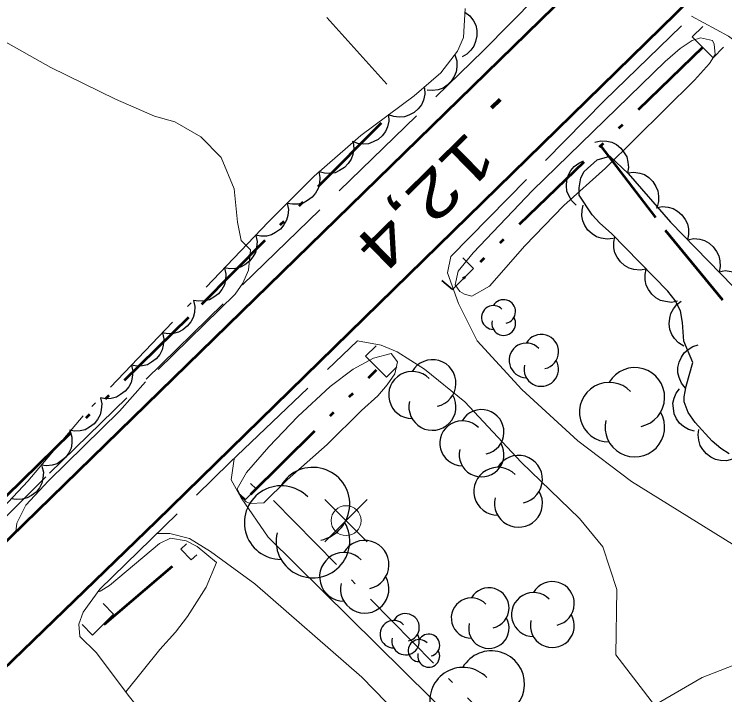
# Model space of a CAD drawing. Extents: x 386081 to 389416, y 5130568 to 5134082.
# Drawn here: x 387126.71 to 387174.16, y 5132034.11 to 5132079.55 of the extents above; entities that cross this region are included whole.
import ezdxf

# ---------------------------------------------------------------- set-up
doc = ezdxf.new("R2010")
doc.units = 0
doc.header["$LTSCALE"] = 1.2
for name, pattern in [('DASH_DOUBLE_DOT', [9.2, 5, -1.2, 0.3, -1.2, 0.3, -1.2]), ('DOT_DASHED', [7.7, 5, -1.2, 0.3, -1.2]), ('LONG_DASHED', [7.5, 6, -1.5])]:
    doc.linetypes.add(name, pattern=pattern)
for name, color, linetype, lineweight in [('19', 7, 'Continuous', 13), ('2', 7, 'Continuous', 13), ('21', 7, 'LONG_DASHED', 35), ('26', 7, 'Continuous', 35), ('3', 7, 'Continuous', 140), ('36', 7, 'Continuous', 13), ('4', 7, 'DASH_DOUBLE_DOT', 53), ('41', 7, 'DOT_DASHED', 25), ('44', 7, 'Continuous', 25)]:
    doc.layers.add(name, color=color, linetype=linetype, lineweight=lineweight)

msp = doc.modelspace()

# ---------------------------------------------------------------- linework, layer by layer
at = {"layer": '19'}
for points in [[(387171.93, 5132079.41), (387174.41, 5132078.09), (387176.13, 5132076.76), (387187.64, 5132064.63), (387197.68, 5132053.15)], [(387176.6, 5132042.96), (387167.93, 5132048.36), (387164.35, 5132051.07), (387160.61, 5132054.49), (387157.63, 5132057.75), (387156.38, 5132060.24), (387155.65, 5132062.28), (387155.87, 5132063.38)], [(387149.63, 5132057.74), (387151.22, 5132057.46), (387152.28, 5132057.01), (387154.11, 5132055.86), (387156.79, 5132053.67), (387160.55, 5132049.63), (387164.45, 5132045.88), (387166.02, 5132043.99), (387166.94, 5132041.13), (387166.87, 5132036.78), (387169.47, 5132033.42), (387172.65, 5132035.26), (387175.55, 5132036.4)], [(387141.39, 5132049.87), (387141.21, 5132048.47), (387141.86, 5132047.26), (387143.66, 5132044.63), (387158.19, 5132030.3)], [(387164.45, 5132000.07), (387167.43, 5132001.9), (387169.23, 5132003.68), (387170.95, 5132005.73), (387171.82, 5132007.04), (387171.79, 5132009.76), (387171.46, 5132011.51), (387170.34, 5132014.33), (387149.92, 5132035.28), (387142.77, 5132041.51), (387139.83, 5132043.67), (387138.41, 5132044.55), (387137.1, 5132044.87), (387136.26, 5132044.88)], [(387166.72, 5132001.43), (387162.39, 5131998.78), (387159.23, 5131997.3), (387156.98, 5131996.88), (387154.84, 5131996.95), (387151.64, 5131997.7), (387149.21, 5131998.59), (387145.27, 5132001.3), (387142.46, 5132004.55), (387139.82, 5132009.04), (387138.16, 5132014.82), (387137.82, 5132017.25), (387137.96, 5132019.69), (387140.93, 5132016.67), (387145.52, 5132020.33), (387138.94, 5132028.34), (387134.42, 5132033.97), (387132.19, 5132036.93), (387131.1, 5132038.01), (387131.03, 5132038.82), (387131.32, 5132039.63), (387132.44, 5132041.16)]]:
    msp.add_lwpolyline(points, dxfattribs=at)
at = {"layer": '2', "linetype": 'LONG_DASHED'}
for points in [[(387123.59, 5132079.87), (387125.81, 5132077.88), (387129.15, 5132076), (387133.48, 5132073.87), (387136.08, 5132072.74), (387137.44, 5132072.36), (387139.18, 5132071.36), (387140.53, 5132069.99), (387141.39, 5132067.89), (387141.62, 5132065.67), (387141.87, 5132064.44), (387142.48, 5132063.81), (387142.35, 5132062.46)], [(387142.35, 5132062.46), (387141.97, 5132061.6), (387141.47, 5132060.86), (387135.48, 5132055), (387133.74, 5132053.04), (387129, 5132048.4), (387127.5, 5132046.78), (387126.88, 5132045.56), (387126.82, 5132045)]]:
    msp.add_lwpolyline(points, dxfattribs=at)
at = {"layer": '2'}
for points in [[(387158.44, 5132061.4), (387160.8, 5132064.09), (387163.4, 5132066.78), (387166.19, 5132069.28), (387172.14, 5132075.15), (387173.13, 5132076.25), (387173.51, 5132076.86), (387173.45, 5132077.54), (387173.33, 5132077.79), (387172.53, 5132077.98), (387171.97, 5132077.8), (387171.17, 5132077.25), (387170.18, 5132076.39), (387161.31, 5132067.78), (387157.35, 5132063.62), (387156.35, 5132062.4), (387156.16, 5132061.48), (387156.47, 5132061.04), (387156.77, 5132060.86), (387157.27, 5132060.73)], [(387143.38, 5132046.92), (387144.93, 5132048.45), (387147.6, 5132050.83), (387149.89, 5132053.09), (387151, 5132054.07), (387151.62, 5132054.8), (387152.12, 5132055.54), (387152.31, 5132056.33), (387151.88, 5132056.89), (387150.71, 5132056.59), (387149.35, 5132055.86), (387147.81, 5132054.7), (387145.64, 5132052.69), (387143.72, 5132050.67), (387142.23, 5132048.96), (387141.6, 5132047.86), (387141.79, 5132047.43), (387142.21, 5132046.99), (387142.46, 5132046.87)]]:
    msp.add_lwpolyline(points, close=True, dxfattribs=at)
msp.add_lwpolyline([(387134.16, 5132034.31), (387136.43, 5132037.13), (387137.48, 5132038.29), (387138.29, 5132039.33), (387139.53, 5132041.29), (387140.22, 5132042.95), (387138.93, 5132044), (387138.2, 5132044.38), (387137.15, 5132044.57), (387136.41, 5132044.2), (387133.07, 5132041.4), (387132.45, 5132041.03), (387132.31, 5132040.99)], dxfattribs=at)
at = {"layer": '21', "linetype": 'Continuous', "lineweight": 53}
for points in [[(387012.51, 5131910.8), (387021.08, 5131926.01), (387027.11, 5131935.62), (387032.84, 5131944.26), (387041.79, 5131956.43), (387052.62, 5131969.96), (387063.03, 5131981.26), (387078.48, 5131997.51), (387098.33, 5132017.4), (387121.9, 5132040.2), (387177.29, 5132094.24), (387231.65, 5132148.34), (387255.86, 5132172.16), (387275.84, 5132191.54), (387323.76, 5132237.29), (387346.1, 5132259.65), (387398.36, 5132310.48), (387454.62, 5132364.63)], [(387164.72, 5131800.51), (387132.8, 5131839.87), (387092.63, 5131890.18), (387081.09, 5131904.74), (387066.45, 5131922.63), (387054.56, 5131937.69), (387051.33, 5131941.01), (387048.28, 5131943.8), (387047.55, 5131945.3), (387046.77, 5131948.88), (387046.55, 5131951.09), (387046.66, 5131953.51), (387053.66, 5131962.18), (387060.66, 5131970.37), (387073.31, 5131984.05), (387083.84, 5131994.54), (387097.28, 5132007.63), (387119.07, 5132029.15), (387136.21, 5132045.69), (387190.72, 5132099), (387248.29, 5132155.99)]]:
    msp.add_lwpolyline(points, dxfattribs=at)
at = {"layer": '21'}
for points in [[(387090.92, 5132011.03), (387104.6, 5132024.53), (387129.07, 5132048.91), (387158.04, 5132077.13), (387165.08, 5132084.26)], [(387155.87, 5132063.38), (387166.1, 5132073.76), (387171.93, 5132079.41)], [(387132.44, 5132041.16), (387141.11, 5132049.61), (387149.63, 5132057.74)]]:
    msp.add_lwpolyline(points, dxfattribs=at)
at = {"layer": '26'}
for p, q in [((387171.98, 5132078.04), (387172.68, 5132078.74)), ((387171.98, 5132078.04), (387172.68, 5132078.74)), ((387173.38, 5132076.64), (387171.98, 5132078.04)), ((387173.38, 5132076.64), (387171.98, 5132078.04)), ((387173.38, 5132076.64), (387174.08, 5132077.34)), ((387173.38, 5132076.64), (387174.08, 5132077.34)), ((387157.37, 5132062.58), (387156.67, 5132063.28)), ((387157.37, 5132062.58), (387156.67, 5132063.28)), ((387157.37, 5132062.58), (387155.97, 5132061.18)), ((387157.37, 5132062.58), (387155.97, 5132061.18)), ((387155.97, 5132061.18), (387155.27, 5132061.78)), ((387155.97, 5132061.18), (387155.27, 5132061.78)), ((387150.17, 5132056.71), (387150.87, 5132057.41)), ((387150.17, 5132056.71), (387150.87, 5132057.41)), ((387151.57, 5132055.31), (387150.17, 5132056.71)), ((387151.57, 5132055.31), (387150.17, 5132056.71)), ((387151.57, 5132055.31), (387152.27, 5132056.01)), ((387151.57, 5132055.31), (387152.27, 5132056.01)), ((387142.86, 5132047.87), (387142.16, 5132047.14)), ((387142.86, 5132047.87), (387142.5, 5132048.22)), ((387142.16, 5132047.14), (387141.8, 5132047.49)), ((387137.85, 5132043.84), (387138.22, 5132044.18)), ((387138.54, 5132043.11), (387137.85, 5132043.84)), ((387138.54, 5132043.11), (387138.91, 5132043.45)), ((387133.35, 5132039.5), (387132.65, 5132040.2)), ((387133.35, 5132039.5), (387132.65, 5132040.2)), ((387133.35, 5132039.5), (387131.95, 5132038.1)), ((387133.35, 5132039.5), (387131.95, 5132038.1)), ((387131.95, 5132038.1), (387131.25, 5132038.8)), ((387131.95, 5132038.1), (387131.25, 5132038.8))]:
    msp.add_line(p, q, dxfattribs=at)
at = {"layer": '3'}
msp.add_line((387159.16, 5132073.85), (387158.59, 5132073.3), dxfattribs=at)
at = {"layer": '36'}
for p, q in [((387150.28, 5132044.32), (387147.46, 5132047.14)), ((387147.46, 5132044.32), (387150.28, 5132047.14))]:
    msp.add_line(p, q, dxfattribs=at)
msp.add_circle((387148.874, 5132045.735), 1, dxfattribs=at)
at = {"layer": '4'}
for p, q in [((387172.68, 5132077.34), (387156.67, 5132061.88)), ((387142.51, 5132047.51), (387150.91, 5132055.8)), ((387132.71, 5132038.8), (387138.2, 5132043.47))]:
    msp.add_line(p, q, dxfattribs=at)
for points in [[(387151.21, 5132072.28), (387138.35, 5132059.3), (387124.12, 5132045.36), (387111.96, 5132033.74), (387104.26, 5132026.59), (387087.94, 5132011), (387074.57, 5131997.88), (387062.88, 5131986), (387051.88, 5131974.12), (387041.94, 5131961.92)], [(387165.87, 5132070.73), (387170.18, 5132065.12), (387175.88, 5132058.2), (387182.6, 5132051.34), (387194.84, 5132038.59), (387207.76, 5132025.29), (387217.04, 5132014.65), (387221.09, 5132009.79), (387217.26, 5132006.18), (387178.99, 5131971.65)]]:
    msp.add_lwpolyline(points, dxfattribs=at)
at = {"layer": '41'}
msp.add_line((387151.6, 5132074.88), (387139.49, 5132088.28), dxfattribs=at)
msp.add_lwpolyline([(387144.02, 5132047.08), (387157.99, 5132032.87), (387179.42, 5132010.08)], dxfattribs=at)
at = {"layer": '44', "linetype": 'DOT_DASHED', "lineweight": 13}
msp.add_lwpolyline([(387156.82, 5132079.94), (387156.7, 5132078), (387156.32, 5132077.08), (387155.19, 5132075.63), (387153.42, 5132074.11), (387149.86, 5132071.45), (387146.74, 5132068.74), (387143.68, 5132065.66), (387131.32, 5132052.74), (387127.63, 5132048.38), (387122.68, 5132043.13)], dxfattribs=at)
at = {"layer": '44'}
for points in [[(387156.8, 5132079.69), (387157.14, 5132079.44), (387157.37, 5132079.11), (387157.53, 5132078.82), (387157.59, 5132078.47), (387157.6, 5132078.1), (387157.52, 5132077.73), (387157.41, 5132077.42), (387157.2, 5132077.14), (387156.93, 5132076.88), (387156.62, 5132076.7)], [(387156.13, 5132076.84), (387156.26, 5132076.44), (387156.27, 5132076.03), (387156.23, 5132075.71), (387156.09, 5132075.38), (387155.89, 5132075.07), (387155.61, 5132074.81), (387155.35, 5132074.62), (387155.01, 5132074.51), (387154.65, 5132074.45), (387154.29, 5132074.47)], [(387154.11, 5132074.63), (387154.13, 5132074.21), (387154.03, 5132073.82), (387153.91, 5132073.51), (387153.69, 5132073.23), (387153.41, 5132072.99), (387153.07, 5132072.81), (387152.77, 5132072.69), (387152.42, 5132072.67), (387152.05, 5132072.71), (387151.71, 5132072.83)], [(387151.71, 5132072.83), (387151.73, 5132072.41), (387151.63, 5132072.02), (387151.51, 5132071.71), (387151.29, 5132071.44), (387151.01, 5132071.19), (387150.67, 5132071.02), (387150.37, 5132070.9), (387150.01, 5132070.88), (387149.65, 5132070.92), (387149.31, 5132071.04)], [(387165.47, 5132071), (387165.88, 5132071.1), (387166.28, 5132071.07), (387166.61, 5132071), (387166.92, 5132070.84), (387167.21, 5132070.61), (387167.44, 5132070.3), (387167.61, 5132070.02), (387167.69, 5132069.68), (387167.72, 5132069.31), (387167.66, 5132068.96)], [(387149.34, 5132071), (387149.39, 5132070.58), (387149.32, 5132070.18), (387149.22, 5132069.87), (387149.02, 5132069.58), (387148.76, 5132069.31), (387148.43, 5132069.11), (387148.14, 5132068.97), (387147.79, 5132068.92), (387147.42, 5132068.94), (387147.07, 5132069.03)], [(387164.24, 5132066.8), (387163.94, 5132067.08), (387163.74, 5132067.44), (387163.61, 5132067.74), (387163.58, 5132068.09), (387163.61, 5132068.46), (387163.73, 5132068.82), (387163.87, 5132069.12), (387164.11, 5132069.38), (387164.4, 5132069.6), (387164.73, 5132069.76)], [(387147.05, 5132069.05), (387147.13, 5132068.64), (387147.09, 5132068.24), (387147.01, 5132067.92), (387146.84, 5132067.61), (387146.6, 5132067.33), (387146.29, 5132067.11), (387146.01, 5132066.94), (387145.66, 5132066.87), (387145.29, 5132066.86), (387144.94, 5132066.92)], [(387167.67, 5132068.96), (387168.08, 5132069.01), (387168.48, 5132068.94), (387168.8, 5132068.84), (387169.09, 5132068.64), (387169.35, 5132068.38), (387169.55, 5132068.05), (387169.69, 5132067.76), (387169.73, 5132067.41), (387169.72, 5132067.04), (387169.63, 5132066.69)], [(387144.94, 5132066.92), (387145.02, 5132066.51), (387144.98, 5132066.11), (387144.9, 5132065.79), (387144.72, 5132065.48), (387144.49, 5132065.2), (387144.17, 5132064.98), (387143.89, 5132064.82), (387143.55, 5132064.74), (387143.18, 5132064.73), (387142.82, 5132064.8)], [(387166.71, 5132064.58), (387166.3, 5132064.52), (387165.9, 5132064.59), (387165.58, 5132064.68), (387165.29, 5132064.88), (387165.02, 5132065.13), (387164.82, 5132065.45), (387164.67, 5132065.75), (387164.62, 5132066.09), (387164.63, 5132066.47), (387164.71, 5132066.81)], [(387169.57, 5132066.63), (387169.98, 5132066.71), (387170.38, 5132066.66), (387170.7, 5132066.58), (387171, 5132066.4), (387171.28, 5132066.16), (387171.5, 5132065.85), (387171.66, 5132065.56), (387171.73, 5132065.22), (387171.74, 5132064.84), (387171.67, 5132064.49)], [(387142.84, 5132064.78), (387142.93, 5132064.37), (387142.89, 5132063.97), (387142.82, 5132063.64), (387142.65, 5132063.34), (387142.42, 5132063.05), (387142.11, 5132062.82), (387141.83, 5132062.65), (387141.49, 5132062.57), (387141.12, 5132062.55), (387140.76, 5132062.61)], [(387168.91, 5132062.53), (387168.5, 5132062.46), (387168.09, 5132062.5), (387167.77, 5132062.59), (387167.47, 5132062.77), (387167.19, 5132063.01), (387166.97, 5132063.32), (387166.82, 5132063.61), (387166.75, 5132063.96), (387166.74, 5132064.33), (387166.81, 5132064.68)], [(387171.67, 5132064.49), (387172.08, 5132064.57), (387172.48, 5132064.52), (387172.8, 5132064.44), (387173.11, 5132064.26), (387173.39, 5132064.02), (387173.6, 5132063.71), (387173.76, 5132063.42), (387173.83, 5132063.08), (387173.84, 5132062.7), (387173.77, 5132062.35)], [(387140.76, 5132062.61), (387140.85, 5132062.2), (387140.82, 5132061.8), (387140.75, 5132061.48), (387140.58, 5132061.17), (387140.35, 5132060.88), (387140.04, 5132060.65), (387139.76, 5132060.48), (387139.42, 5132060.41), (387139.05, 5132060.38), (387138.69, 5132060.44)], [(387171, 5132060.38), (387170.59, 5132060.31), (387170.19, 5132060.36), (387169.87, 5132060.44), (387169.56, 5132060.62), (387169.28, 5132060.86), (387169.07, 5132061.17), (387168.91, 5132061.46), (387168.84, 5132061.81), (387168.84, 5132062.18), (387168.91, 5132062.53)], [(387173.77, 5132062.35), (387174.18, 5132062.43), (387174.58, 5132062.38), (387174.9, 5132062.3), (387175.21, 5132062.12), (387175.49, 5132061.88), (387175.71, 5132061.57), (387175.86, 5132061.28), (387175.93, 5132060.94), (387175.94, 5132060.56), (387175.87, 5132060.21)], [(387138.69, 5132060.44), (387138.78, 5132060.04), (387138.75, 5132059.63), (387138.67, 5132059.31), (387138.5, 5132059), (387138.27, 5132058.71), (387137.97, 5132058.48), (387137.69, 5132058.32), (387137.34, 5132058.24), (387136.97, 5132058.22), (387136.62, 5132058.28)], [(387171.43, 5132057.39), (387171.07, 5132057.6), (387170.8, 5132057.9), (387170.61, 5132058.17), (387170.49, 5132058.5), (387170.44, 5132058.87), (387170.48, 5132059.25), (387170.55, 5132059.57), (387170.72, 5132059.87), (387170.95, 5132060.16), (387171.24, 5132060.38)], [(387136.62, 5132058.28), (387136.7, 5132057.87), (387136.67, 5132057.46), (387136.6, 5132057.14), (387136.43, 5132056.83), (387136.2, 5132056.54), (387135.89, 5132056.32), (387135.61, 5132056.15), (387135.27, 5132056.07), (387134.9, 5132056.05), (387134.54, 5132056.11)], [(387171.53, 5132054.59), (387171.27, 5132054.91), (387171.11, 5132055.29), (387171.02, 5132055.6), (387171.03, 5132055.96), (387171.1, 5132056.32), (387171.27, 5132056.66), (387171.44, 5132056.94), (387171.71, 5132057.17), (387172.03, 5132057.36), (387172.37, 5132057.47)], [(387134.54, 5132056.11), (387134.63, 5132055.7), (387134.6, 5132055.3), (387134.53, 5132054.97), (387134.36, 5132054.66), (387134.13, 5132054.38), (387133.82, 5132054.15), (387133.54, 5132053.98), (387133.19, 5132053.9), (387132.82, 5132053.88), (387132.47, 5132053.94)], [(387172.14, 5132051.72), (387171.74, 5132051.82), (387171.39, 5132052.03), (387171.14, 5132052.24), (387170.94, 5132052.53), (387170.78, 5132052.86), (387170.72, 5132053.24), (387170.69, 5132053.57), (387170.78, 5132053.91), (387170.92, 5132054.25), (387171.14, 5132054.54)], [(387132.47, 5132053.94), (387132.56, 5132053.53), (387132.52, 5132053.13), (387132.45, 5132052.8), (387132.28, 5132052.5), (387132.05, 5132052.21), (387131.74, 5132051.98), (387131.46, 5132051.81), (387131.12, 5132051.74), (387130.75, 5132051.71), (387130.4, 5132051.77)], [(387130.46, 5132051.72), (387130.57, 5132051.32), (387130.56, 5132050.91), (387130.51, 5132050.58), (387130.36, 5132050.27), (387130.14, 5132049.96), (387129.85, 5132049.72), (387129.58, 5132049.53), (387129.24, 5132049.44), (387128.88, 5132049.39), (387128.52, 5132049.43)], [(387174.68, 5132049.85), (387174.27, 5132049.74), (387173.87, 5132049.76), (387173.54, 5132049.82), (387173.23, 5132049.97), (387172.93, 5132050.19), (387172.69, 5132050.49), (387172.51, 5132050.76), (387172.42, 5132051.1), (387172.38, 5132051.47), (387172.42, 5132051.83)], [(387128.57, 5132049.38), (387128.66, 5132048.97), (387128.63, 5132048.57), (387128.56, 5132048.24), (387128.4, 5132047.93), (387128.17, 5132047.64), (387127.86, 5132047.41), (387127.58, 5132047.25), (387127.24, 5132047.16), (387126.87, 5132047.14), (387126.51, 5132047.2)]]:
    msp.add_lwpolyline(points, dxfattribs=at)
at = {"layer": '44', "linetype": 'DOT_DASHED'}
msp.add_lwpolyline([(387174.45, 5132050.19), (387173.88, 5132050.55), (387173.31, 5132051.05), (387172.17, 5132052.3), (387171.7, 5132052.96), (387171.45, 5132053.66), (387171.44, 5132054.01), (387171.57, 5132054.72), (387172.03, 5132056.3), (387171.41, 5132057.72), (387171.33, 5132058.96), (387171.19, 5132059.75), (387170.85, 5132060.43), (387170.35, 5132061.05), (387166.59, 5132064.91), (387165.81, 5132065.59), (387165.3, 5132066.16), (387164.44, 5132067.46), (387164.43, 5132067.95), (387164.54, 5132068.62), (387164.76, 5132069.05), (387165.64, 5132069.82), (387166.47, 5132070.07), (387167.7, 5132068.92), (387170.52, 5132065.66), (387174.95, 5132061.15)], dxfattribs=at)
at = {"layer": '44'}
for centre, radius, start, end in [((387159.392, 5132059.696), 0.795, 282.2692, 149.7263), ((387159.392, 5132059.696), 0.795, 282.2692, 149.7263), ((387158.708, 5132059.298), 0.795, 44.1154, 269.804), ((387158.708, 5132059.298), 0.795, 44.1154, 269.804), ((387159.392, 5132058.901), 0.795, 166.9369, 29.6212), ((387159.392, 5132058.901), 0.795, 166.9369, 29.6212), ((387161.902, 5132057.013), 1.154, 282.2692, 149.7263), ((387160.91, 5132056.436), 1.154, 44.1154, 269.804), ((387154.637, 5132054.912), 1.573, 282.2692, 149.7263), ((387161.902, 5132055.859), 1.154, 166.9369, 29.6212), ((387168.15, 5132053.969), 1.988, 282.2692, 149.7263), ((387153.284, 5132054.126), 1.573, 44.1154, 269.804), ((387166.441, 5132052.975), 1.988, 44.1154, 269.804), ((387154.637, 5132053.339), 1.573, 166.9369, 29.6212), ((387157.916, 5132051.653), 1.498, 282.2692, 149.7263), ((387168.15, 5132051.981), 1.988, 166.9369, 29.6212), ((387156.627, 5132050.904), 1.498, 44.1154, 269.804), ((387157.916, 5132050.155), 1.498, 166.9369, 29.6212), ((387160.379, 5132048.497), 1.601, 282.2692, 149.7263), ((387146.657, 5132046.836), 2.459, 282.2692, 149.7263), ((387159.002, 5132047.696), 1.601, 44.1154, 269.804), ((387144.542, 5132045.606), 2.459, 44.1154, 269.804), ((387160.379, 5132046.896), 1.601, 166.9369, 29.6212), ((387146.657, 5132044.376), 2.459, 166.9369, 29.6212), ((387150.117, 5132042.797), 1.62, 282.2692, 149.7263), ((387148.723, 5132041.987), 1.62, 44.1154, 269.804), ((387150.117, 5132041.177), 1.62, 166.9369, 29.6212), ((387162.643, 5132040.197), 1.467, 282.2692, 149.7263), ((387158.403, 5132039.905), 1.349, 282.2692, 149.7263), ((387161.381, 5132039.463), 1.467, 44.1154, 269.804), ((387157.243, 5132039.231), 1.349, 44.1154, 269.804), ((387152.843, 5132038.61), 0.917, 282.2692, 149.7263), ((387162.643, 5132038.73), 1.467, 166.9369, 29.6212), ((387152.054, 5132038.151), 0.917, 44.1154, 269.804), ((387158.403, 5132038.556), 1.349, 166.9369, 29.6212), ((387152.843, 5132037.692), 0.917, 166.9369, 29.6212), ((387154.388, 5132037.425), 0.737, 282.2692, 149.7263), ((387154.388, 5132037.425), 0.737, 282.2692, 149.7263), ((387153.754, 5132037.057), 0.737, 44.1154, 269.804), ((387153.754, 5132037.057), 0.737, 44.1154, 269.804), ((387154.388, 5132036.688), 0.737, 166.9369, 29.6212), ((387154.388, 5132036.688), 0.737, 166.9369, 29.6212), ((387158.574, 5132034.827), 2.213, 282.2692, 149.7263), ((387156.671, 5132033.72), 2.213, 44.1154, 269.804)]:
    msp.add_arc(centre, radius, start, end, dxfattribs=at)

# ---------------------------------------------------------------- texts
at = {"layer": '3', "width": 1.4}
msp.add_text('12,4   ', height=3, rotation=224.391, dxfattribs=at).set_placement((387157.07, 5132071.87))

doc.saveas('drawing.dxf')
